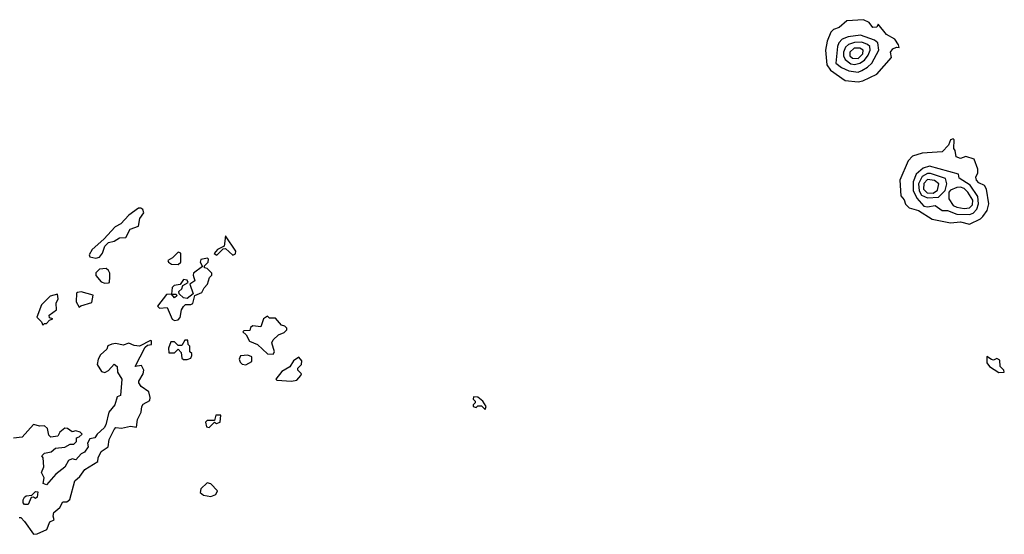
# Model space of a CAD drawing. Extents: x 2889633 to 3052318, y 540750 to 918690.
# Tile 485 of 656: x 2997919 to 3003305, y 780636 to 783452. Entities that reach past the tile are written whole.
import ezdxf

# ---------------------------------------------------------------- set-up
doc = ezdxf.new("R2010")
doc.units = 0

msp = doc.modelspace()

# ---------------------------------------------------------------- linework, layer by layer
at = {"layer": '0CON02XD'}
for points in [[(3002505, 783113.3), (3002531.7, 783118.3), (3002607.5, 783155), (3002687.5, 783245), (3002683.3, 783275), (3002695, 783292.5), (3002715, 783302.5), (3002730, 783300), (3002726.7, 783315), (3002706, 783345), (3002660.7, 783370.7), (3002615, 783427.5), (3002608.3, 783411.7), (3002585, 783410), (3002566.4, 783436.4), (3002535, 783452.5), (3002443.6, 783446.4), (3002400.7, 783409.3), (3002371.2, 783398.8), (3002356.4, 783383.6), (3002336.2, 783335), (3002326.7, 783285), (3002333.8, 783205), (3002355, 783176.7), (3002435, 783120), (3002505, 783113.3)], [(3002505, 783166), (3002525, 783174), (3002557.3, 783192.7), (3002580, 783215), (3002618.8, 783285), (3002613.8, 783325), (3002595, 783340), (3002517.7, 783367.7), (3002451.7, 783358.3), (3002417.5, 783345), (3002400, 783325), (3002393.3, 783305), (3002383.3, 783215), (3002415, 783191.2), (3002455, 783172), (3002505, 783166)], [(3002485, 783207.5), (3002515, 783214.2), (3002539.7, 783230.3), (3002560.9, 783259.1), (3002572, 783285), (3002570, 783305), (3002556.8, 783316.8), (3002525, 783329.2), (3002485, 783327.1), (3002453.3, 783316.7), (3002437.1, 783302.9), (3002426, 783275), (3002425.8, 783255), (3002434.3, 783234.3), (3002465, 783210.8), (3002485, 783207.5)], [(3002505, 783240.8), (3002530.8, 783265), (3002533.8, 783285), (3002515, 783297.5), (3002483.4, 783296.6), (3002460, 783275), (3002460, 783255), (3002475, 783242), (3002505, 783240.8)], [(3003115, 782333.3), (3003175, 782362.5), (3003187.5, 782375), (3003211.7, 782408.3), (3003221.2, 782445), (3003206.7, 782525), (3003197.5, 782545), (3003165, 782560), (3003152, 782575), (3003149.3, 782590.7), (3003160, 782615), (3003160, 782635), (3003139.3, 782689.3), (3003095, 782703.3), (3003065, 782692.5), (3003041.7, 782701.7), (3003037, 782737), (3003028.3, 782748.3), (3003030, 782795), (3003025, 782800), (3003010, 782795), (3003000, 782765), (3002965, 782730), (3002855, 782722.5), (3002803.6, 782706.4), (3002779.3, 782680.7), (3002733.3, 782575), (3002738.3, 782488.3), (3002757, 782467), (3002765, 782442.5), (3002785, 782423.3), (3002835, 782408.8), (3002910.7, 782360.7), (3003010.5, 782340.5), (3003065, 782346.2), (3003115, 782333.3)], [(3003114.1, 782385.9), (3003135, 782394), (3003154.2, 782415), (3003163.9, 782443.9), (3003160, 782485), (3003117.7, 782547.7), (3003057.5, 782585), (3003055, 782607.5), (3002895, 782650), (3002860.3, 782639.7), (3002822.7, 782607.3), (3002805.8, 782565), (3002807.3, 782517.3), (3002825.7, 782475.7), (3002865, 782431.2), (3002885, 782428.8), (3002926.1, 782436.1), (3002965, 782407.5), (3002995, 782408.8), (3003045, 782388), (3003114.1, 782385.9)], [(3002885, 782477.5), (3002945, 782482), (3002981.7, 782518.3), (3002991.2, 782555), (3002984, 782584), (3002900.5, 782610.5), (3002885, 782610), (3002856.2, 782595), (3002835.7, 782554.3), (3002839.4, 782515), (3002852.6, 782492.6), (3002885, 782477.5)], [(3002915, 782503.1), (3002939.7, 782520.3), (3002946, 782555), (3002923.2, 782573.2), (3002885, 782577.1), (3002864.5, 782555.5), (3002862.9, 782525), (3002883.3, 782505), (3002915, 782503.1)], [(3003085, 782419.2), (3003115, 782422.5), (3003130.3, 782439.7), (3003132.5, 782465), (3003105, 782508.8), (3003085, 782528), (3003065, 782535.8), (3003045, 782534.2), (3003010.8, 782519.2), (3003001.2, 782508.8), (3003001.7, 782471.7), (3003025.7, 782435.7), (3003045, 782425.8), (3003085, 782419.2)], [(2998335, 782147.5), (2998355, 782153.8), (2998372, 782175), (2998385, 782212.5), (2998405, 782233.3), (2998435, 782240), (2998465, 782258.8), (2998498.8, 782261.2), (2998523.6, 782306.4), (2998568.3, 782321.7), (2998576.7, 782365), (2998597.5, 782395), (2998593, 782413), (2998581.7, 782421.7), (2998568.3, 782421.7), (2998515, 782383.3), (2998472.5, 782335), (2998441.2, 782318.8), (2998379.3, 782250.7), (2998314.5, 782195.5), (2998298.8, 782165), (2998303.3, 782155), (2998335, 782147.5)], [(2998997, 782163), (2999031.7, 782198.3), (2999045, 782200), (2999085, 782164), (2999098.8, 782171.2), (2999101.2, 782185), (2999045, 782270), (2999037.5, 782212.5), (2999000, 782195), (2998982.5, 782172.5), (2998997, 782163)], [(2998766.1, 781806.1), (2998785, 781810), (2998797.1, 781822.9), (2998804.6, 781865.4), (2998815, 781883.8), (2998825, 781893.3), (2998855, 781893.8), (2998865, 781900), (2998877.5, 781942.5), (2998915, 781960), (2998927.5, 781985), (2998946.7, 782005), (2998957.5, 782042.5), (2998970, 782055), (2998970, 782065), (2998945, 782090), (2998930, 782095), (2998930, 782105), (2998950, 782125), (2998951.7, 782141.7), (2998946.7, 782146.7), (2998910.5, 782139.5), (2998906.7, 782125), (2998918.3, 782101.7), (2998870, 782065), (2998867.5, 782055), (2998877, 782023), (2998850, 782005), (2998867.5, 781952.5), (2998835, 781927.5), (2998815, 781930), (2998791.7, 781951.7), (2998790, 781965), (2998805, 781980), (2998811.7, 781998.3), (2998840, 782015), (2998835, 782027.5), (2998815, 782030), (2998797.5, 782002.5), (2998763, 781997), (2998753, 781987), (2998750, 781950), (2998775, 781950), (2998778.3, 781941.7), (2998765, 781930), (2998750, 781950), (2998721.7, 781948.3), (2998673.3, 781885), (2998683.9, 781873.9), (2998725, 781877.5), (2998753.3, 781813.3), (2998766.1, 781806.1)], [(2998785, 782112.5), (2998800, 782125), (2998800, 782175), (2998785, 782180), (2998755, 782150), (2998730, 782135), (2998732.5, 782125), (2998750, 782115), (2998785, 782112.5)], [(2998385, 782010), (2998405, 782012.5), (2998410, 782015), (2998412.5, 782045), (2998412.5, 782065), (2998405, 782080), (2998391.7, 782091.7), (2998355, 782087.5), (2998335, 782067.5), (2998335, 782052.5), (2998365, 782017.5), (2998385, 782010)], [(2998045, 781780), (2998055, 781790), (2998065, 781790), (2998081.7, 781808.3), (2998100, 781815), (2998081.7, 781821.7), (2998080, 781835), (2998120, 781865), (2998118.3, 781901.7), (2998130, 781925), (2998125, 781950), (2998085, 781940), (2998038.3, 781891.7), (2998012.5, 781825), (2998038.3, 781798.3), (2998045, 781780)], [(2998245, 781880), (2998252.5, 781887.5), (2998312.5, 781905), (2998320, 781945), (2998255, 781962.5), (2998235, 781960), (2998230, 781955), (2998228.3, 781908.3), (2998245, 781880)], [(2999305, 781622.5), (2999313.3, 781635), (2999297.5, 781685), (2999305, 781700), (2999335, 781727.5), (2999365, 781740), (2999380, 781755), (2999380, 781765), (2999370, 781775), (2999350.7, 781780.7), (2999318.3, 781818.3), (2999285, 781820), (2999275, 781830), (2999252.5, 781815), (2999238.3, 781771.7), (2999195, 781777.5), (2999181.7, 781768.3), (2999178.3, 781751.7), (2999145, 781750), (2999140, 781745), (2999157.5, 781727.5), (2999175, 781692.5), (2999220, 781675), (2999273.9, 781623.9), (2999305, 781622.5)], [(2997915, 780727.5), (2997925, 780727.5), (2997945, 780706.7), (2997995, 780636.2), (2998015, 780638.8), (2998067.5, 780662.5), (2998083.3, 780705), (2998107.5, 780715), (2998101.2, 780735), (2998106.2, 780755), (2998137.7, 780782.3), (2998155, 780813.3), (2998176.4, 780813.6), (2998193.6, 780826.4), (2998221.2, 780928.8), (2998247.7, 780952.3), (2998275, 780991.2), (2998346, 781034), (2998347.5, 781055), (2998365, 781090), (2998402.5, 781115), (2998408.8, 781155), (2998435, 781210), (2998445, 781220), (2998475, 781216.7), (2998525, 781227.5), (2998558.3, 781221.7), (2998563.3, 781265), (2998582.5, 781305), (2998586.2, 781335), (2998595, 781348.8), (2998630.7, 781369.3), (2998633.3, 781385), (2998626.1, 781416.1), (2998583.8, 781445), (2998571.2, 781465), (2998570, 781475), (2998593.3, 781515), (2998597.5, 781535), (2998585, 781560), (2998550, 781555), (2998605, 781660), (2998618.3, 781671.7), (2998640, 781675), (2998640, 781695), (2998635, 781697.5), (2998573.6, 781666.4), (2998545, 781670), (2998515, 781682.5), (2998485, 781672), (2998445, 781681.2), (2998423.6, 781676.4), (2998401.7, 781668.3), (2998395, 781650), (2998360.7, 781619.3), (2998347.5, 781595), (2998343.3, 781565), (2998367, 781527), (2998385, 781522.5), (2998405, 781532.5), (2998435, 781567.5), (2998452.5, 781555), (2998453, 781523), (2998477.5, 781485), (2998470, 781395), (2998451.7, 781388.3), (2998440, 781345), (2998406.2, 781303.8), (2998390, 781235), (2998380.5, 781219.5), (2998342.5, 781185), (2998330, 781165), (2998301.7, 781158.3), (2998290, 781135), (2998292.5, 781115), (2998272.5, 781085), (2998255, 781077.5), (2998226, 781044), (2998205, 781048.8), (2998185, 781040), (2998165, 781003.3), (2998116.7, 780965), (2998065, 780907.5), (2998047.5, 780915), (2998052.5, 780945), (2998037.5, 780975), (2998050, 781005), (2998047.5, 781055), (2998040, 781065), (2998055, 781080), (2998091.7, 781088.3), (2998115, 781107.5), (2998165, 781112.5), (2998195, 781130), (2998215, 781130), (2998230, 781145), (2998230, 781165), (2998245, 781170), (2998260, 781185), (2998250, 781195), (2998225, 781202.5), (2998205, 781197.5), (2998180, 781215), (2998165, 781216.7), (2998137.5, 781195), (2998127.5, 781172.5), (2998088.3, 781168.3), (2998078.3, 781178.3), (2998070, 781215), (2998055, 781230), (2998028.3, 781228.3), (2997995, 781237.5), (2997931.7, 781168.3), (2997885, 781162.5)], [(2998835, 781592.5), (2998855, 781600), (2998860, 781615), (2998860, 781625), (2998850, 781635), (2998850, 781665), (2998840, 781675), (2998838.3, 781698.3), (2998821.7, 781698.3), (2998805, 781670), (2998785, 781670), (2998765, 781690), (2998745, 781690), (2998733.3, 781655), (2998735, 781630), (2998765, 781630), (2998785, 781650), (2998801.7, 781631.7), (2998805, 781600), (2998815, 781592.5), (2998835, 781592.5)], [(2999155, 781563.3), (2999188.3, 781581.7), (2999188.3, 781608.3), (2999166.7, 781616.7), (2999126.4, 781613.6), (2999118.8, 781595), (2999125, 781577.5), (2999135, 781566.7), (2999155, 781563.3)], [(2999405, 781473.8), (2999435, 781480), (2999457.5, 781505), (2999460, 781515), (2999440, 781535), (2999440, 781545), (2999460, 781565), (2999462.5, 781585), (2999446.4, 781606.4), (2999417.5, 781585), (2999396.4, 781553.6), (2999353, 781527), (2999320, 781485), (2999325, 781480), (2999405, 781473.8)], [(3003275, 781521.2), (3003305, 781523.3), (3003302.5, 781535), (3003282.5, 781555), (3003280, 781590), (3003265, 781597.5), (3003245, 781590), (3003235, 781592.5), (3003210, 781610), (3003208.8, 781575), (3003223.8, 781555), (3003275, 781521.2)], [(3000465, 781320), (3000470, 781335), (3000452.5, 781365), (3000425, 781386.2), (3000401.7, 781388.3), (3000400, 781375), (3000410, 781365), (3000410, 781355), (3000400, 781345), (3000400, 781335), (3000415, 781330), (3000425, 781340), (3000445, 781340), (3000465, 781320)], [(2998955, 781220), (2998985, 781250), (2998995, 781242.5), (2999015, 781250), (2999018.3, 781288.3), (2998991.7, 781288.3), (2998985, 781260), (2998945, 781260), (2998935, 781250), (2998940, 781225), (2998955, 781220)], [(2998965, 780843.3), (2998992.5, 780855), (2999000, 780875), (2998965, 780912.5), (2998945, 780917.5), (2998910, 780885), (2998906.7, 780865), (2998925, 780850), (2998965, 780843.3)], [(2997965, 780800), (2997945, 780800), (2997938.3, 780808.3), (2997937.5, 780825), (2997945, 780840), (2997955, 780847.5), (2997985, 780850), (2998005, 780870), (2998018.3, 780868.3), (2998015, 780840), (2998005, 780832.5), (2997995, 780840), (2997981.7, 780838.3), (2997965, 780800)]]:
    msp.add_lwpolyline(points, dxfattribs=at)

doc.saveas('drawing.dxf')
